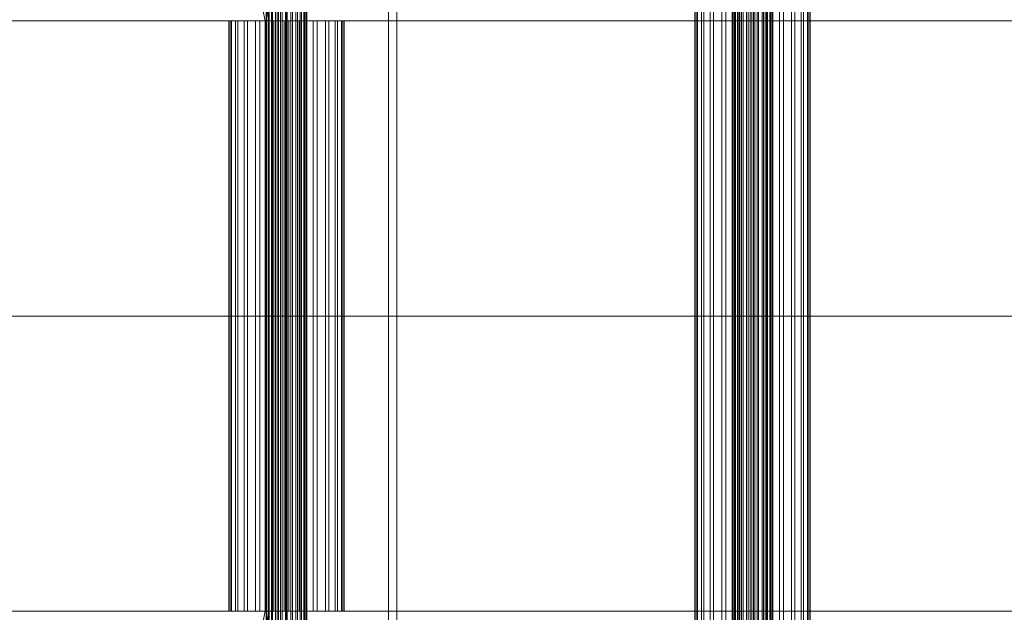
# Model space of a CAD drawing. Header units: millimetres. Extents: x -4395 to 65662, y -65530 to 6847.
# Tile 660 of 1034: x 23313 to 23747, y -18130 to -17870. Entities that reach past the tile are written whole.
import ezdxf

# ---------------------------------------------------------------- set-up
doc = ezdxf.new("R2010")
doc.units = ezdxf.units.MM
doc.layers.add('COTAS_O', color=1, linetype='Continuous', lineweight=0)
doc.layers.add('superior_C02', color=7, linetype='Continuous', lineweight=0)
doc.dimstyles.new('R19_100', dxfattribs={"dimtxt": 250, "dimasz": 150, "dimexe": 150, "dimexo": 80, "dimgap": 100, "dimtad": 1, "dimtih": 1, "dimtoh": 1, "dimdsep": 46, "dimcen": 0.09, "dimadec": 0, "dimazin": 0, "dimtfac": 1, "dimtdec": 4, "dimtofl": 0, "dimtmove": 0, "dimatfit": 3, "dimfxl": 1, "dimtolj": 1, "dimtzin": 0, "dimarcsym": 0})

# ---------------------------------------------------------------- blocks, each defined once
blk = doc.blocks.new('DIM_R33_39')
at = {"layer": 'COTAS_O'}
for p, q in [((23050.07, -17510), (23005.07, -17660)), ((23750.07, -17510), (23050.07, -17510)), ((23050.07, -19480), (23050.07, -17510)), ((23050.07, -17510), (23095.07, -17660)), ((23050.07, -19480), (23005.07, -19330)), ((23050.07, -19480), (23095.07, -19330)), ((23750.07, -19480), (23050.07, -19480))]:
    blk.add_line(p, q, dxfattribs=at)
blk.add_text('1970 O', height=250, rotation=90, dxfattribs=at).set_placement((22950.07, -18495))

msp = doc.modelspace()

# ---------------------------------------------------------------- linework, layer by layer
at = {"layer": 'superior_C02'}
for p, q in [((23627.272, -18440), (23627.272, -17560)), ((23627.483, -18440), (23627.483, -17560)), ((23627.673, -18440), (23627.673, -17560)), ((23628.293, -18440), (23628.293, -17560)), ((23628.66, -18440), (23628.66, -17560)), ((23629.646, -18440), (23629.646, -17560)), ((23630.165, -18440), (23630.165, -17560)), ((23631.45, -18440), (23631.45, -17560)), ((23632.086, -18440), (23632.086, -17560)), ((23633.582, -18440), (23633.582, -17560)), ((23634.292, -18440), (23634.292, -17560)), ((23635.897, -18440), (23635.897, -17560)), ((23636.632, -18440), (23636.632, -17560)), ((23638.237, -18440), (23638.237, -17560)), ((23638.947, -18440), (23638.947, -17560)), ((23640.442, -18440), (23640.442, -17560)), ((23641.079, -18440), (23641.079, -17560)), ((23642.363, -18440), (23642.363, -17560)), ((23642.883, -18440), (23642.883, -17560)), ((23643.868, -18440), (23643.868, -17560)), ((23644.236, -18440), (23644.236, -17560)), ((23644.855, -17560), (23644.855, -18440)), ((23645.045, -18440), (23645.045, -17560)), ((23645.257, -18440), (23645.257, -17560)), ((23427.395, -17575), (23427.395, -18425)), ((23430.972, -18425), (23430.972, -17575)), ((23475.886, -18425), (23475.886, -17575)), ((23479.463, -17575), (23479.463, -18425)), ((23610.885, -18311.15), (23610.885, -17688.85)), ((23611.482, -18311.15), (23611.482, -17688.85)), ((23612.019, -18311.15), (23612.019, -17688.85)), ((23613.767, -18311.15), (23613.767, -17688.85)), ((23614.804, -18311.15), (23614.804, -17688.85)), ((23617.585, -18311.15), (23617.585, -17688.85)), ((23619.052, -18311.15), (23619.052, -17688.85)), ((23622.676, -18311.15), (23622.676, -17688.85)), ((23624.473, -18311.15), (23624.473, -17688.85)), ((23628.694, -18311.15), (23628.694, -17688.85)), ((23630.698, -18311.15), (23630.698, -17688.85)), ((23635.227, -18311.15), (23635.227, -17688.85)), ((23637.301, -18311.15), (23637.301, -17688.85)), ((23641.831, -18311.15), (23641.831, -17688.85)), ((23643.835, -18311.15), (23643.835, -17688.85)), ((23648.055, -18311.15), (23648.055, -17688.85)), ((23649.852, -18311.15), (23649.852, -17688.85)), ((23653.476, -18311.15), (23653.476, -17688.85)), ((23654.943, -18311.15), (23654.943, -17688.85)), ((23657.724, -18311.15), (23657.724, -17688.85)), ((23658.761, -18311.15), (23658.761, -17688.85)), ((23660.51, -17688.85), (23660.51, -18311.15)), ((23661.047, -18311.15), (23661.047, -17688.85)), ((23661.643, -18311.15), (23661.643, -17688.85)), ((23401.145, -17771.702), (23421.547, -17870)), ((23423.326, -17870), (23402.923, -17771.702)), ((23421.904, -18148), (23421.904, -17852)), ((23422.115, -18148), (23422.115, -17852)), ((23422.305, -18148), (23422.305, -17852)), ((23422.925, -18148), (23422.925, -17852)), ((23423.292, -18148), (23423.292, -17852)), ((23424.278, -18148), (23424.278, -17852)), ((23424.798, -18148), (23424.798, -17852)), ((23426.082, -18148), (23426.082, -17852)), ((23426.718, -18148), (23426.718, -17852)), ((23428.214, -18148), (23428.214, -17852)), ((23428.924, -18148), (23428.924, -17852)), ((23430.529, -18148), (23430.529, -17852)), ((23431.264, -18148), (23431.264, -17852)), ((23432.869, -18148), (23432.869, -17852)), ((23433.579, -18148), (23433.579, -17852)), ((23435.074, -18148), (23435.074, -17852)), ((23435.711, -18148), (23435.711, -17852)), ((23436.995, -18148), (23436.995, -17852)), ((23437.515, -18148), (23437.515, -17852)), ((23438.5, -18148), (23438.5, -17852)), ((23438.868, -18148), (23438.868, -17852)), ((23439.487, -17852), (23439.487, -18148)), ((23439.678, -18148), (23439.678, -17852)), ((23439.889, -18148), (23439.889, -17852)), ((22991.771, -17870), (23421.547, -17870)), ((23423.326, -17870), (22993.55, -17870)), ((23406.114, -17870), (23405.518, -17870)), ((23405.518, -17870), (23406.651, -17870)), ((23405.518, -18130), (23405.518, -17870)), ((23408.399, -17870), (23406.114, -17870)), ((23406.114, -18130), (23406.114, -17870)), ((23406.651, -17870), (23409.436, -17870)), ((23406.651, -18130), (23406.651, -17870)), ((23412.217, -17870), (23408.399, -17870)), ((23408.399, -18130), (23408.399, -17870)), ((23409.436, -17870), (23413.684, -17870)), ((23409.436, -18130), (23409.436, -17870)), ((23417.309, -17870), (23412.217, -17870)), ((23412.217, -18130), (23412.217, -17870)), ((23413.684, -17870), (23419.105, -17870)), ((23413.684, -18130), (23413.684, -17870)), ((23423.326, -17870), (23417.309, -17870)), ((23417.309, -18130), (23417.309, -17870)), ((23419.105, -17870), (23425.33, -17870)), ((23419.105, -18130), (23419.105, -17870)), ((23421.547, -17870), (23421.547, -18000)), ((23421.547, -17870), (23851.323, -17870)), ((23423.326, -18000), (23423.326, -17870)), ((23853.102, -17870), (23423.326, -17870)), ((23429.859, -17870), (23423.326, -17870)), ((23423.326, -18130), (23423.326, -17870)), ((23425.33, -17870), (23431.934, -17870)), ((23425.33, -18130), (23425.33, -17870)), ((23436.463, -17870), (23429.859, -17870)), ((23429.859, -18130), (23429.859, -17870)), ((23431.934, -17870), (23438.467, -17870)), ((23431.934, -18130), (23431.934, -17870)), ((23442.687, -17870), (23436.463, -17870)), ((23436.463, -18130), (23436.463, -17870)), ((23438.467, -17870), (23444.484, -17870)), ((23438.467, -18130), (23438.467, -17870)), ((23448.108, -17870), (23442.687, -17870)), ((23442.687, -18130), (23442.687, -17870)), ((23444.484, -17870), (23449.575, -17870)), ((23444.484, -18130), (23444.484, -17870)), ((23452.356, -17870), (23448.108, -17870)), ((23448.108, -18130), (23448.108, -17870)), ((23449.575, -17870), (23453.394, -17870)), ((23449.575, -18130), (23449.575, -17870)), ((23455.142, -17870), (23452.356, -17870)), ((23452.356, -18130), (23452.356, -17870)), ((23453.394, -17870), (23455.679, -17870)), ((23453.394, -18130), (23453.394, -17870)), ((23456.275, -17870), (23455.142, -17870)), ((23455.142, -17870), (23455.142, -18130)), ((23455.679, -17870), (23456.275, -17870)), ((23455.679, -18130), (23455.679, -17870)), ((23456.275, -18130), (23456.275, -17870)), ((22991.771, -18000), (23421.547, -18000)), ((23423.326, -18000), (22993.55, -18000)), ((23421.547, -18000), (23421.547, -18130)), ((23421.547, -18000), (23851.323, -18000)), ((23423.326, -18130), (23423.326, -18000)), ((23853.102, -18000), (23423.326, -18000)), ((22991.771, -18130), (23421.547, -18130)), ((23423.326, -18130), (22993.55, -18130)), ((23421.547, -18130), (23401.145, -18228.298)), ((23402.923, -18228.298), (23423.326, -18130)), ((23406.651, -18130), (23405.518, -18130)), ((23405.518, -18130), (23406.114, -18130)), ((23406.114, -18130), (23408.399, -18130)), ((23409.436, -18130), (23406.651, -18130)), ((23408.399, -18130), (23412.217, -18130)), ((23413.684, -18130), (23409.436, -18130)), ((23412.217, -18130), (23417.309, -18130)), ((23419.105, -18130), (23413.684, -18130)), ((23417.309, -18130), (23423.326, -18130)), ((23425.33, -18130), (23419.105, -18130)), ((23421.547, -18130), (23851.323, -18130)), ((23853.102, -18130), (23423.326, -18130)), ((23423.326, -18130), (23429.859, -18130)), ((23431.934, -18130), (23425.33, -18130)), ((23429.859, -18130), (23436.463, -18130)), ((23438.467, -18130), (23431.934, -18130)), ((23436.463, -18130), (23442.687, -18130)), ((23444.484, -18130), (23438.467, -18130)), ((23442.687, -18130), (23448.108, -18130)), ((23449.575, -18130), (23444.484, -18130)), ((23448.108, -18130), (23452.356, -18130)), ((23453.394, -18130), (23449.575, -18130)), ((23452.356, -18130), (23455.142, -18130)), ((23455.679, -18130), (23453.394, -18130)), ((23455.142, -18130), (23456.275, -18130)), ((23456.275, -18130), (23455.679, -18130))]:
    msp.add_line(p, q, dxfattribs=at)

# ---------------------------------------------------------------- dimensions: what is measured, and where the dimension line sits
at = {"layer": 'COTAS_O'}
dim = msp.add_aligned_dim(p1=(23750.067, -19480), p2=(23750.067, -17510), distance=700, text='<> O', dimstyle='R19_100', dxfattribs=at)
dim.commit()
dim.dimension.update_dxf_attribs({"geometry": 'DIM_R33_39', "text_midpoint": (23050.067, -18495)})

doc.saveas('drawing.dxf')
